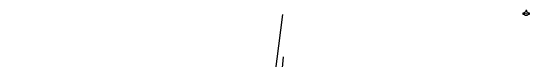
# Model space of a CAD drawing. Extents: x 1614474 to 1865144, y 1098877 to 1212550.
# Drawn here: x 1802999 to 1803554, y 1188370 to 1188422 of the extents above; entities that cross this region are included whole.
import ezdxf

# ---------------------------------------------------------------- set-up
doc = ezdxf.new("R2010")
doc.units = 0
for name, color, linetype in [('RD_EX_SU_Gas', 7, 'Continuous'), ('RD_EX_SU_H2O', 7, 'Continuous'), ('RD_EX_SU_Telecom', 7, 'Continuous')]:
    doc.layers.add(name, color=color, linetype=linetype)

# ---------------------------------------------------------------- blocks, each defined once
blk = doc.blocks.new('SUE_WFH')
at = {"layer": 'RD_EX_SU_H2O'}
for p, q in [((-2.01, 0.6), (-3.65, 0.6)), ((-3.65, 0.6), (-3.65, -0.45)), ((-0.48, 3.38), (-0.48, 2.04)), ((0.57, 3.38), (-0.48, 3.38)), ((0.57, 2.02), (0.57, 3.38)), ((3.7, 0.6), (2.01, 0.6)), ((3.7, -0.45), (3.7, 0.6)), ((-3.65, -0.45), (-2.05, -0.45)), ((2.05, -0.45), (3.7, -0.45))]:
    blk.add_line(p, q, dxfattribs=at)
for radius in [2.1, 0.263]:
    blk.add_circle((0, 0), radius, dxfattribs=at)
for start, end in [(163.3387, 192.315), (74.2455, 103.2128), (347.685, 16.6613)]:
    blk.add_arc((0, 0), 2.1, start, end, dxfattribs=at)

msp = doc.modelspace()

# ---------------------------------------------------------------- linework, layer by layer
at = {"layer": 'RD_EX_SU_Gas'}
msp.add_lwpolyline([(1803252.8, 1187894.42), (1803253.99, 1187902.86), (1803251.29, 1187935.17), (1803245.91, 1188050.91), (1803244.48, 1188076.7), (1803244.76, 1188095.56), (1803243.81, 1188126.65), (1803241.35, 1188168.1), (1803235.04, 1188250.64), (1803234.63, 1188281.36), (1803232.64, 1188290.23), (1803233.88, 1188321.97), (1803249.08, 1188317.55), (1803272.25, 1188323.89), (1803279.6, 1188337.7), (1803289.82, 1188418.02)], dxfattribs=at)
at = {"layer": 'RD_EX_SU_Telecom'}
msp.add_lwpolyline([(1802991.69, 1188241.06), (1803061.1, 1188241.67), (1803101.56, 1188240.39), (1803131.91, 1188241.63), (1803169.6, 1188241.68), (1803204.37, 1188241.77), (1803205.68, 1188242.68), (1803205.97, 1188251.99), (1803205.13, 1188277.32), (1803206.82, 1188280.52), (1803224.33, 1188283.31), (1803240.42, 1188287.01), (1803254.2, 1188292.88), (1803270.02, 1188302.58), (1803278, 1188309.61), (1803283.02, 1188317.6), (1803286.81, 1188329.34), (1803290.55, 1188372.97)], dxfattribs=at)

# ---------------------------------------------------------------- block references
at = {"layer": 'RD_EX_SU_H2O'}
msp.add_blockref('SUE_WFH', (1803549.84, 1188418.9), dxfattribs=at)

doc.saveas('drawing.dxf')
